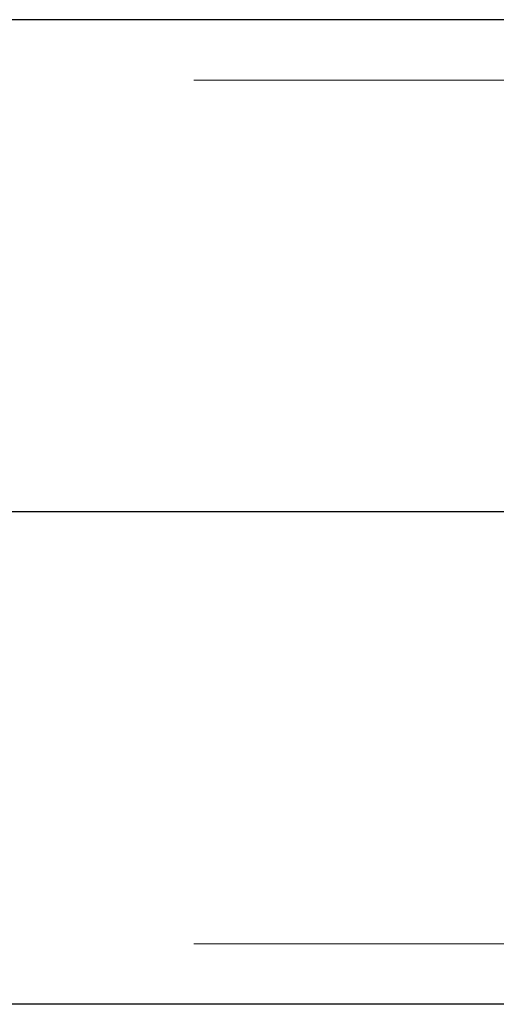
# Model space of a CAD drawing. Header units: millimetres. Extents: x -851 to 2, y 9346 to 10016.
# Tile 385 of 505: x -422.49 to -421.46, y 9579.77 to 9581.89. Entities that reach past the tile are written whole.
import ezdxf

# ---------------------------------------------------------------- set-up
doc = ezdxf.new("R2010")
doc.units = ezdxf.units.MM
doc.header["$LTSCALE"] = 10
doc.linetypes.add('HIDDEN', pattern=[0.375, 0.25, -0.125])
doc.linetypes.add('MITTE', pattern=[2, 1.25, -0.25, 0.25, -0.25])
for name, color, linetype, lineweight in [('PS_Hidden', 2, 'HIDDEN', 9), ('PS_Shape', 161, 'Continuous', 30), ('PS_SOLID', 7, 'Continuous', 30)]:
    doc.layers.add(name, color=color, linetype=linetype, lineweight=lineweight)
doc.layers.add('PS_Mid', color=5, linetype='MITTE')

# ---------------------------------------------------------------- blocks, each defined once
blk = doc.blocks.new('*X865')
at = {"layer": 'PS_Hidden', "color": 2, "linetype": 'HIDDEN'}
for p, q in [((-187.1157, 9581.7584), (-423.9557, 9581.7584)), ((-187.1157, 9579.8984), (-423.9557, 9579.8984))]:
    blk.add_line(p, q, dxfattribs=at)
at = {"layer": 'PS_Mid', "color": 5, "linetype": 'MITTE'}
for p, q in [((-184.6266, 9580.8284), (-426.4449, 9580.8284)), ((-402.0032, 9580.8284), (-425.9982, 9580.8284))]:
    blk.add_line(p, q, dxfattribs=at)
at = {"layer": 'PS_SOLID', "color": 7, "linetype": 'Continuous'}
for p, q in [((-187.1157, 9581.8884), (-423.9557, 9581.8884)), ((-187.1157, 9579.7684), (-423.9557, 9579.7684))]:
    blk.add_line(p, q, dxfattribs=at)

msp = doc.modelspace()

# ---------------------------------------------------------------- block references
at = {"layer": 'PS_Shape', "color": 31}
msp.add_blockref('*X865', (0, 0), dxfattribs=at)

doc.saveas('drawing.dxf')
